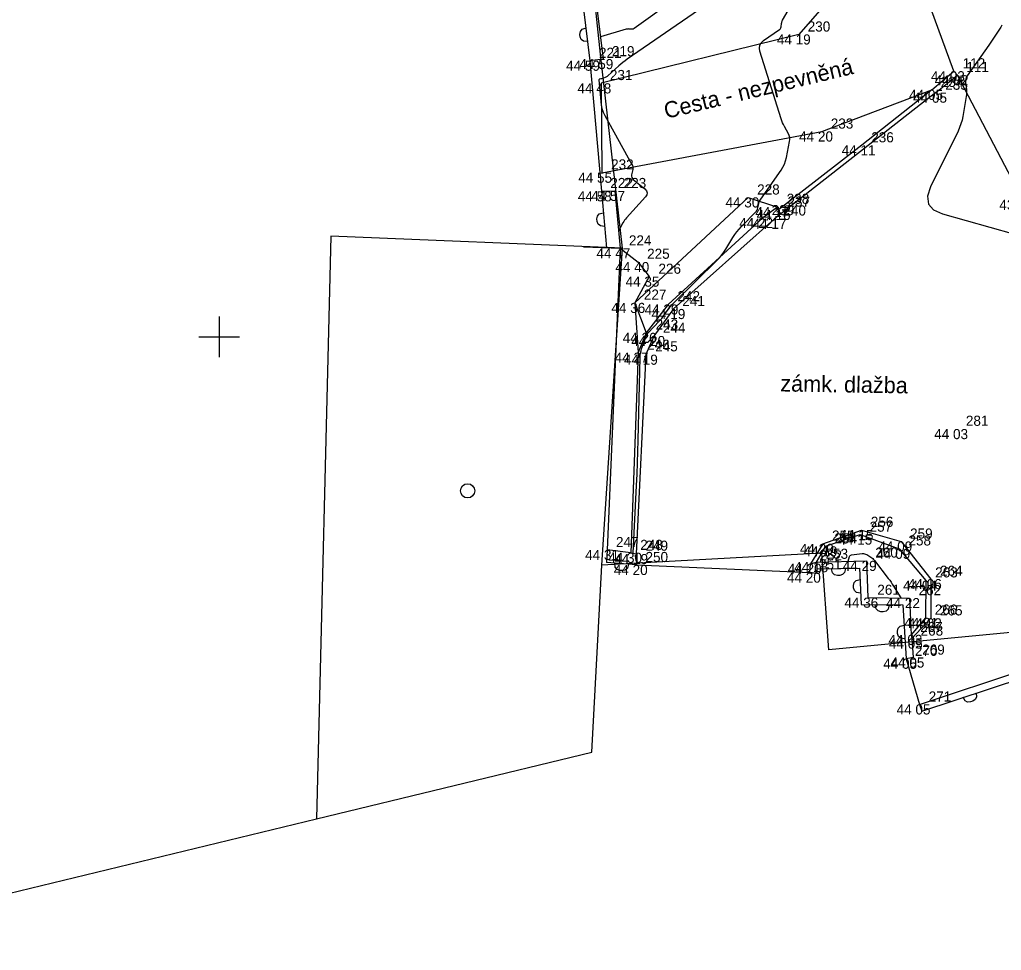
# Model space of a CAD drawing. Extents: x -702257 to -701487, y -1009871 to -1008841.
# Drawn here: x -701754.93 to -701730.66, y -1009090.17 to -1009067.15 of the extents above; entities that cross this region are included whole.
import ezdxf

# ---------------------------------------------------------------- set-up
doc = ezdxf.new("R2010")
doc.units = 0
for name, color, linetype in [('Ex_Major Contours', 7, 'Continuous'), ('Ex_Minor Contours', 7, 'Continuous'), ('Z_betonova_konstrukce', 7, 'Continuous'), ('Z_body', 7, 'Continuous'), ('Z_body_cisla', 7, 'Continuous'), ('Z_body_vysky_redukovane', 7, 'Continuous'), ('Z_budova', 7, 'Continuous'), ('Z_hektometricka_sit', 7, 'Continuous'), ('Z_katastr_hranice', 7, 'Continuous'), ('Z_katastr_vnitrni_kresba', 7, 'Continuous'), ('Z_katastr_znacky_budov', 7, 'Continuous'), ('Z_komunikace', 7, 'Continuous'), ('Z_obruba', 7, 'Continuous'), ('Z_ploty', 7, 'Continuous'), ('Z_ploty_znacky', 7, 'Continuous'), ('Z_popisy', 7, 'Continuous'), ('Z_rozhranni', 7, 'Continuous'), ('Z_vstupy', 7, 'Continuous'), ('Z_zelen_obvod', 7, 'Continuous')]:
    doc.layers.add(name, color=color, linetype=linetype)

# ---------------------------------------------------------------- blocks, each defined once
blk = doc.blocks.new('POINT_DISPLAY')
blk.add_line((0, 0), (0, 0))
blk = doc.blocks.new('Z216')
for p, q in [((-0.17, 0), (-0.15, 0.1)), ((-0.15, 0.1), (-0.1, 0.15)), ((-0.1, 0.15), (-0.03, 0.17)), ((-0.03, 0.17), (0.03, 0.17)), ((0.03, 0.17), (0.1, 0.15)), ((0.1, 0.15), (0.15, 0.1)), ((0.15, 0.1), (0.17, 0))]:
    blk.add_line(p, q)

msp = doc.modelspace()

# ---------------------------------------------------------------- linework, layer by layer
at = {"layer": 'Ex_Major Contours'}
msp.add_lwpolyline([(-701730.65, -1009067.288), (-701730.68, -1009067.34), (-701730.711, -1009067.39), (-701730.839, -1009067.59), (-701730.872, -1009067.64), (-701730.904, -1009067.689), (-701730.938, -1009067.738), (-701730.972, -1009067.787), (-701731.51, -1009068.547), (-701731.531, -1009068.584), (-701731.545, -1009068.623), (-701731.551, -1009068.664), (-701731.55, -1009068.707), (-701731.529, -1009068.882), (-701731.525, -1009068.926), (-701731.525, -1009068.97), (-701731.527, -1009069.013), (-701731.533, -1009069.057), (-701731.615, -1009069.547), (-701731.635, -1009069.642), (-701731.661, -1009069.735), (-701731.694, -1009069.826), (-701731.734, -1009069.914), (-701732.415, -1009071.288), (-701732.492, -1009071.524), (-701732.468, -1009071.715), (-701732.343, -1009071.86), (-701732.116, -1009071.961), (-701729.777, -1009072.621)], dxfattribs=at)
at = {"layer": 'Ex_Minor Contours'}
for points in [[(-701739.761, -1009080.354), (-701739.679, -1009078.673), (-701739.666, -1009078.393), (-701739.656, -1009078.113), (-701739.647, -1009077.832), (-701739.64, -1009077.552), (-701739.595, -1009075.515), (-701739.592, -1009075.459), (-701739.584, -1009075.404), (-701739.571, -1009075.35), (-701739.555, -1009075.296), (-701739.447, -1009074.994), (-701739.444, -1009074.986), (-701739.441, -1009074.977), (-701739.437, -1009074.969), (-701739.433, -1009074.961), (-701739.417, -1009074.929), (-701739.412, -1009074.921), (-701739.407, -1009074.914), (-701739.402, -1009074.907), (-701739.396, -1009074.9), (-701739.119, -1009074.613), (-701739.088, -1009074.579), (-701739.058, -1009074.544), (-701739.03, -1009074.508), (-701739.004, -1009074.471), (-701738.9, -1009074.32), (-701738.873, -1009074.283), (-701738.845, -1009074.247), (-701738.814, -1009074.212), (-701738.783, -1009074.18), (-701737.684, -1009073.097), (-701737.626, -1009073.035), (-701737.571, -1009072.971), (-701737.521, -1009072.903), (-701737.474, -1009072.832), (-701737.297, -1009072.54), (-701737.251, -1009072.469), (-701737.201, -1009072.401), (-701737.147, -1009072.335), (-701737.089, -1009072.273), (-701736.736, -1009071.91), (-701736.717, -1009071.889), (-701736.702, -1009071.865), (-701736.69, -1009071.84), (-701736.682, -1009071.812), (-701736.656, -1009071.699), (-701736.648, -1009071.671), (-701736.638, -1009071.645), (-701736.625, -1009071.619), (-701736.61, -1009071.595), (-701736.108, -1009070.875), (-701736.063, -1009070.803), (-701736.026, -1009070.728), (-701735.997, -1009070.65), (-701735.977, -1009070.568), (-701735.897, -1009070.166), (-701735.891, -1009070.117), (-701735.894, -1009070.068), (-701735.906, -1009070.022), (-701735.927, -1009069.976), (-701736.026, -1009069.797), (-701736.049, -1009069.752), (-701736.07, -1009069.705), (-701736.089, -1009069.658), (-701736.106, -1009069.61), (-701736.63, -1009067.935), (-701736.644, -1009067.857), (-701736.633, -1009067.787), (-701736.599, -1009067.726), (-701736.54, -1009067.672), (-701736.15, -1009067.403), (-701736.134, -1009067.39), (-701736.122, -1009067.374), (-701736.113, -1009067.356), (-701736.109, -1009067.336), (-701736.097, -1009067.251), (-701736.093, -1009067.23), (-701736.088, -1009067.21), (-701736.08, -1009067.19), (-701736.07, -1009067.171), (-701735.59, -1009066.329)], [(-701738.149, -1009066.917), (-701739.912, -1009068.134), (-701739.966, -1009068.173), (-701740.02, -1009068.214), (-701740.072, -1009068.256), (-701740.122, -1009068.301), (-701740.395, -1009068.549), (-701740.408, -1009068.56), (-701740.422, -1009068.57), (-701740.437, -1009068.578), (-701740.453, -1009068.584), (-701740.537, -1009068.616), (-701740.544, -1009068.618), (-701740.551, -1009068.62), (-701740.558, -1009068.622), (-701740.566, -1009068.623), (-701740.596, -1009068.626), (-701740.602, -1009068.628), (-701740.607, -1009068.631), (-701740.609, -1009068.637), (-701740.61, -1009068.643), (-701740.568, -1009069.178), (-701740.557, -1009069.268), (-701740.536, -1009069.356), (-701740.505, -1009069.44), (-701740.465, -1009069.522), (-701739.796, -1009070.735), (-701739.782, -1009070.765), (-701739.774, -1009070.796), (-701739.772, -1009070.828), (-701739.776, -1009070.861), (-701739.803, -1009070.995), (-701739.805, -1009071.027), (-701739.799, -1009071.056), (-701739.785, -1009071.082), (-701739.763, -1009071.105), (-701739.477, -1009071.339), (-701739.434, -1009071.386), (-701739.417, -1009071.435), (-701739.426, -1009071.487), (-701739.462, -1009071.54), (-701739.93, -1009072.058), (-701739.955, -1009072.087), (-701739.978, -1009072.117), (-701739.999, -1009072.149), (-701740.018, -1009072.182), (-701740.129, -1009072.384)], [(-701738.786, -1009066.693), (-701739.738, -1009067.377), (-701739.753, -1009067.385), (-701739.768, -1009067.391), (-701739.785, -1009067.394), (-701739.802, -1009067.394), (-701739.872, -1009067.387), (-701739.89, -1009067.386), (-701739.907, -1009067.387), (-701739.924, -1009067.389), (-701739.941, -1009067.393), (-701740.575, -1009067.581)], [(-701734.451, -1009080.551), (-701734.416, -1009080.435), (-701734.408, -1009080.417), (-701734.397, -1009080.405), (-701734.382, -1009080.396), (-701734.364, -1009080.391), (-701734.103, -1009080.361), (-701734.073, -1009080.36), (-701734.045, -1009080.364), (-701734.018, -1009080.372), (-701733.992, -1009080.386), (-701733.889, -1009080.449), (-701733.865, -1009080.465), (-701733.842, -1009080.484), (-701733.821, -1009080.505), (-701733.801, -1009080.528), (-701733.458, -1009080.975), (-701733.424, -1009081.021), (-701733.391, -1009081.067), (-701733.359, -1009081.115), (-701733.329, -1009081.164), (-701733.151, -1009081.458)]]:
    msp.add_lwpolyline(points, dxfattribs=at)
at = {"layer": 'Z_betonova_konstrukce'}
for p, q in [((-701740.09, -1009072.81), (-701739.64, -1009073.15)), ((-701739.64, -1009073.15), (-701739.37, -1009073.51)), ((-701739.37, -1009073.51), (-701739.72, -1009074.16)), ((-701739.72, -1009074.16), (-701739.64, -1009075.39))]:
    msp.add_line(p, q, dxfattribs=at)
at = {"layer": 'Z_budova'}
for p, q in [((-701740.99, -1009072.77), (-701740.09, -1009072.81)), ((-701740.09, -1009072.81), (-701740.41, -1009080.27)), ((-701740.41, -1009080.27), (-701740.42, -1009080.58))]:
    msp.add_line(p, q, dxfattribs=at)
at = {"layer": 'Z_hektometricka_sit'}
for p, q in [((-701750, -1009074.5), (-701750, -1009075.5)), ((-701750, -1009074.5), (-701750, -1009075.5)), ((-701750.5, -1009075), (-701749.5, -1009075)), ((-701750.5, -1009075), (-701749.5, -1009075))]:
    msp.add_line(p, q, dxfattribs=at)
at = {"layer": 'Z_katastr_hranice'}
for p, q in [((-701740.57, -1009068.01), (-701740.84, -1009065.47)), ((-701740.03, -1009072.81), (-701740.57, -1009068.01)), ((-701740.54, -1009080.65), (-701740.03, -1009072.81)), ((-701735.1, -1009080.35), (-701740.54, -1009080.65)), ((-701734.93, -1009082.74), (-701735.1, -1009080.35)), ((-701740.79, -1009085.27), (-701740.54, -1009080.65)), ((-701730.17, -1009082.29), (-701734.93, -1009082.74)), ((-701747.59, -1009086.92), (-701740.79, -1009085.27)), ((-701768.31, -1009091.95), (-701747.59, -1009086.92))]:
    msp.add_line(p, q, dxfattribs=at)
at = {"layer": 'Z_katastr_vnitrni_kresba'}
for p, q in [((-701747.24, -1009072.51), (-701747.59, -1009086.92)), ((-701740.03, -1009072.81), (-701747.24, -1009072.51))]:
    msp.add_line(p, q, dxfattribs=at)
at = {"layer": 'Z_katastr_znacky_budov'}
msp.add_circle((-701743.857, -1009078.809), 0.175, dxfattribs=at)
at = {"layer": 'Z_komunikace'}
for p, q in [((-701731.84, -1009068.43), (-701733.23, -1009064.6)), ((-701731.75, -1009068.53), (-701731.84, -1009068.43)), ((-701730.13, -1009071.61), (-701731.75, -1009068.53))]:
    msp.add_line(p, q, dxfattribs=at)
at = {"layer": 'Z_obruba'}
for p, q in [((-701732.38, -1009068.89), (-701731.84, -1009068.43)), ((-701732.38, -1009068.89), (-701734.11, -1009070.26)), ((-701734.11, -1009070.26), (-701736.17, -1009071.86)), ((-701736.2, -1009071.79), (-701736.56, -1009072.06)), ((-701736.17, -1009071.86), (-701736.2, -1009071.79)), ((-701736.56, -1009072.06), (-701738.9, -1009074.2)), ((-701738.9, -1009074.2), (-701739.44, -1009074.9)), ((-701739.44, -1009074.9), (-701739.64, -1009075.39)), ((-701739.64, -1009075.39), (-701739.82, -1009080.34)), ((-701735.01, -1009080.18), (-701734.15, -1009079.89)), ((-701734.15, -1009079.89), (-701733.19, -1009080.24)), ((-701735.01, -1009080.18), (-701735.24, -1009080.57)), ((-701733.19, -1009080.24), (-701732.53, -1009081.03)), ((-701732.53, -1009081.03), (-701732.54, -1009081.95)), ((-701732.54, -1009081.95), (-701732.89, -1009082.37))]:
    msp.add_line(p, q, dxfattribs=at)
at = {"layer": 'Z_ploty'}
for p, q in [((-701740.99, -1009066.9), (-701740.84, -1009068.17)), ((-701740.66, -1009066.86), (-701740.51, -1009068.13)), ((-701740.51, -1009068.13), (-701740.84, -1009068.17)), ((-701740.55, -1009071.4), (-701740.22, -1009071.39)), ((-701740.55, -1009071.4), (-701740.42, -1009072.8)), ((-701740.22, -1009071.39), (-701740.09, -1009072.81)), ((-701739.82, -1009080.34), (-701740.41, -1009080.27)), ((-701739.82, -1009080.34), (-701739.69, -1009080.37)), ((-701739.69, -1009080.37), (-701739.68, -1009080.64)), ((-701739.68, -1009080.64), (-701740.42, -1009080.58)), ((-701735.4, -1009080.83), (-701735.38, -1009080.61)), ((-701735.38, -1009080.61), (-701735.24, -1009080.57)), ((-701735.24, -1009080.57), (-701734, -1009080.54)), ((-701735.23, -1009080.85), (-701735.22, -1009080.74)), ((-701735.22, -1009080.74), (-701734.17, -1009080.72)), ((-701734.17, -1009080.72), (-701734.13, -1009081.62)), ((-701734, -1009080.54), (-701733.96, -1009081.45)), ((-701735.23, -1009080.85), (-701735.4, -1009080.83)), ((-701733.96, -1009081.45), (-701732.93, -1009081.46)), ((-701732.93, -1009081.46), (-701732.89, -1009082.37)), ((-701734.13, -1009081.62), (-701733.1, -1009081.63)), ((-701733.1, -1009081.63), (-701733.02, -1009082.96)), ((-701732.89, -1009082.37), (-701732.88, -1009082.46)), ((-701732.88, -1009082.46), (-701732.84, -1009082.93)), ((-701732.84, -1009082.93), (-701733.02, -1009082.96)), ((-701732.69, -1009084.09), (-701729.98, -1009083.19)), ((-701732.63, -1009084.26), (-701729.86, -1009083.34)), ((-701732.69, -1009084.09), (-701732.63, -1009084.26))]:
    msp.add_line(p, q, dxfattribs=at)
at = {"layer": 'Z_rozhranni'}
for p, q in [((-701734.53, -1009066.22), (-701735.67, -1009067.52)), ((-701735.67, -1009067.52), (-701740.56, -1009068.73)), ((-701732.28, -1009068.96), (-701731.75, -1009068.53)), ((-701740.56, -1009068.73), (-701740.54, -1009070.94)), ((-701732.28, -1009068.96), (-701736.27, -1009072.08)), ((-701735.1, -1009069.92), (-701732.38, -1009068.89)), ((-701740.54, -1009070.94), (-701735.1, -1009069.92)), ((-701736.27, -1009072.08), (-701738.77, -1009074.31)), ((-701738.77, -1009074.31), (-701739.25, -1009074.98)), ((-701739.25, -1009074.98), (-701739.45, -1009075.44)), ((-701739.45, -1009075.44), (-701739.69, -1009080.37)), ((-701735.08, -1009080.12), (-701734.12, -1009079.78)), ((-701734.12, -1009079.78), (-701733.14, -1009080.06)), ((-701735.08, -1009080.12), (-701735.38, -1009080.61)), ((-701733.14, -1009080.06), (-701732.41, -1009080.99)), ((-701732.41, -1009080.99), (-701732.41, -1009081.96)), ((-701732.41, -1009081.96), (-701732.88, -1009082.46))]:
    msp.add_line(p, q, dxfattribs=at)
at = {"layer": 'Z_vstupy'}
for p, q in [((-701740.84, -1009068.17), (-701740.55, -1009071.4)), ((-701739.68, -1009080.64), (-701735.4, -1009080.83)), ((-701733.02, -1009082.96), (-701732.69, -1009084.09))]:
    msp.add_line(p, q, dxfattribs=at)
at = {"layer": 'Z_zelen_obvod'}
for p, q in [((-701739.72, -1009074.16), (-701736.92, -1009071.55)), ((-701736.92, -1009071.55), (-701736.2, -1009071.79)), ((-701739.72, -1009074.16), (-701739.44, -1009074.9))]:
    msp.add_line(p, q, dxfattribs=at)

# ---------------------------------------------------------------- block references
at = {"layer": 'Z_body'}
for p in [(-701735.67, -1009067.52), (-701740.51, -1009068.13), (-701740.84, -1009068.17), (-701731.84, -1009068.43), (-701731.75, -1009068.53), (-701740.56, -1009068.73), (-701732.38, -1009068.89), (-701732.28, -1009068.96), (-701735.1, -1009069.92), (-701734.11, -1009070.26), (-701740.54, -1009070.94), (-701740.55, -1009071.4), (-701740.22, -1009071.39), (-701736.92, -1009071.55), (-701736.2, -1009071.79), (-701736.17, -1009071.86), (-701736.56, -1009072.06), (-701736.27, -1009072.08), (-701740.09, -1009072.81), (-701739.64, -1009073.15), (-701739.37, -1009073.51), (-701739.72, -1009074.16), (-701738.9, -1009074.2), (-701738.77, -1009074.31), (-701739.44, -1009074.9), (-701739.25, -1009074.98), (-701739.64, -1009075.39), (-701739.45, -1009075.44), (-701731.76, -1009077.28), (-701734.12, -1009079.78), (-701734.15, -1009079.89), (-701740.41, -1009080.27), (-701735.08, -1009080.12), (-701735.01, -1009080.18), (-701733.19, -1009080.24), (-701733.14, -1009080.06), (-701739.82, -1009080.34), (-701739.69, -1009080.37), (-701739.68, -1009080.64), (-701735.38, -1009080.61), (-701735.24, -1009080.57), (-701734, -1009080.54), (-701735.4, -1009080.83), (-701732.41, -1009080.99), (-701732.53, -1009081.03), (-701733.96, -1009081.45), (-701732.93, -1009081.46), (-701732.54, -1009081.95), (-701732.41, -1009081.96), (-701732.89, -1009082.37), (-701732.88, -1009082.46), (-701732.84, -1009082.93), (-701733.02, -1009082.96), (-701732.69, -1009084.09)]:
    msp.add_blockref('POINT_DISPLAY', p, dxfattribs=at)
at = {"layer": 'Z_ploty_znacky'}
for p, rotation in [((-701740.91, -1009067.53), 96.7), ((-701740.49, -1009072.1), 95.2), ((-701740.05, -1009080.61), 175.2), ((-701734.69, -1009080.73), -178.60000000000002), ((-701734.15, -1009081.17), 92.5), ((-701733.61, -1009081.63), 179.4), ((-701733.06, -1009082.3), 93.3), ((-701731.45, -1009083.86), -161.7)]:
    msp.add_blockref('Z216', p, dxfattribs=dict(at, rotation=rotation))

# ---------------------------------------------------------------- texts
at = {"layer": 'Z_body_cisla'}
for s, p in [('230', (-701735.45, -1009067.45)), ('221', (-701740.61, -1009068.1)), ('219', (-701740.29, -1009068.06)), ('112', (-701731.62, -1009068.36)), ('111', (-701731.53, -1009068.45)), ('231', (-701740.34, -1009068.65)), ('234', (-701732.16, -1009068.82)), ('235', (-701732.05, -1009068.89)), ('233', (-701734.88, -1009069.85)), ('236', (-701733.88, -1009070.19)), ('232', (-701740.31, -1009070.86)), ('222', (-701740.33, -1009071.32)), ('223', (-701740, -1009071.32)), ('228', (-701736.7, -1009071.48)), ('238', (-701735.97, -1009071.71)), ('237', (-701735.95, -1009071.78)), ('239', (-701736.34, -1009071.99)), ('240', (-701736.05, -1009072)), ('224', (-701739.87, -1009072.74)), ('225', (-701739.42, -1009073.07)), ('226', (-701739.14, -1009073.44)), ('227', (-701739.5, -1009074.08)), ('242', (-701738.67, -1009074.12)), ('241', (-701738.55, -1009074.24)), ('243', (-701739.21, -1009074.82)), ('244', (-701739.03, -1009074.9)), ('246', (-701739.42, -1009075.32)), ('245', (-701739.22, -1009075.36)), ('281', (-701731.54, -1009077.2)), ('256', (-701733.89, -1009079.7)), ('255', (-701734.85, -1009080.04)), ('257', (-701733.92, -1009079.82)), ('259', (-701732.92, -1009079.99)), ('247', (-701740.19, -1009080.2)), ('248', (-701739.59, -1009080.27)), ('254', (-701734.79, -1009080.11)), ('258', (-701732.96, -1009080.16)), ('249', (-701739.46, -1009080.29)), ('253', (-701735.01, -1009080.49)), ('260', (-701733.78, -1009080.46)), ('250', (-701739.46, -1009080.57)), ('251', (-701735.17, -1009080.75)), ('252', (-701735.16, -1009080.53)), ('263', (-701732.3, -1009080.95)), ('264', (-701732.18, -1009080.91)), ('261', (-701733.73, -1009081.38)), ('262', (-701732.71, -1009081.39)), ('266', (-701732.31, -1009081.87)), ('265', (-701732.18, -1009081.89)), ('267', (-701732.67, -1009082.3)), ('268', (-701732.66, -1009082.39)), ('270', (-701732.8, -1009082.89)), ('269', (-701732.62, -1009082.86)), ('271', (-701732.46, -1009084.02))]:
    msp.add_text(s, height=0.25, dxfattribs=at).set_placement(p)
at = {"layer": 'Z_body_vysky_redukovane'}
for s, p in [('44 19', (-701736.212, -1009067.77)), ('44 59', (-701741.093, -1009068.38)), ('44 59', (-701741.423, -1009068.42)), ('44 03', (-701732.403, -1009068.68)), ('44 02', (-701732.312, -1009068.78)), ('44 48', (-701741.143, -1009068.98)), ('44 05', (-701732.943, -1009069.14)), ('44 05', (-701732.843, -1009069.21)), ('44 20', (-701735.662, -1009070.17)), ('44 11', (-701734.61, -1009070.51)), ('44 55', (-701741.123, -1009071.19)), ('44 58', (-701741.133, -1009071.65)), ('44 57', (-701740.803, -1009071.64)), ('44 30', (-701737.483, -1009071.8)), ('43 88', (-701730.713, -1009071.86)), ('44 17', (-701736.742, -1009072.04)), ('44 16', (-701736.712, -1009072.11)), ('44 22', (-701737.143, -1009072.31)), ('44 17', (-701736.812, -1009072.33)), ('44 47', (-701740.673, -1009073.06)), ('44 40', (-701740.203, -1009073.4)), ('44 35', (-701739.953, -1009073.76)), ('44 36', (-701740.303, -1009074.41)), ('44 29', (-701739.483, -1009074.45)), ('44 19', (-701739.312, -1009074.56)), ('44 26', (-701740.023, -1009075.15)), ('44 20', (-701739.812, -1009075.23)), ('44 27', (-701740.223, -1009075.64)), ('44 19', (-701739.992, -1009075.69)), ('44 03', (-701732.323, -1009077.53)), ('44 15', (-701734.662, -1009080.03)), ('44 15', (-701734.692, -1009080.14)), ('44 31', (-701740.952, -1009080.52)), ('44 20', (-701735.643, -1009080.37)), ('44 19', (-701735.552, -1009080.43)), ('44 09', (-701733.752, -1009080.49)), ('44 09', (-701733.703, -1009080.31)), ('44 30', (-701740.382, -1009080.59)), ('44 19', (-701740.232, -1009080.62)), ('44 20', (-701740.243, -1009080.89)), ('44 20', (-701735.943, -1009080.86)), ('44 18', (-701735.782, -1009080.82)), ('44 29', (-701734.583, -1009080.79)), ('44 20', (-701735.963, -1009081.08)), ('44 06', (-701732.973, -1009081.24)), ('44 04', (-701733.093, -1009081.28)), ('44 36', (-701734.543, -1009081.7)), ('44 22', (-701733.513, -1009081.71)), ('44 01', (-701733.061, -1009082.2)), ('44 02', (-701732.973, -1009082.21)), ('44 03', (-701733.453, -1009082.62)), ('44 05', (-701733.443, -1009082.71)), ('44 05', (-701733.403, -1009083.18)), ('44 05', (-701733.583, -1009083.21)), ('44 05', (-701733.252, -1009084.34))]:
    msp.add_text(s, height=0.25, dxfattribs=at).set_placement(p)
at = {"layer": 'Z_popisy'}
for s, rotation, p in [('Cesta - nezpevněná', 13.5, (-701738.95, -1009069.61)), ('zámk. dlažba', 359.1, (-701736.13, -1009076.35))]:
    msp.add_text(s, height=0.4, rotation=rotation, dxfattribs=at).set_placement(p)

doc.saveas('drawing.dxf')
